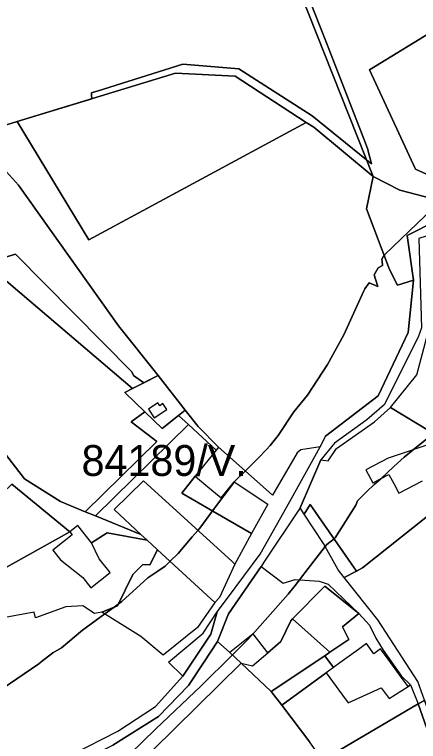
# Model space of a CAD drawing. Extents: x -477304 to -465429, y -1159113 to -1149210.
# Drawn here: x -472120.3 to -471924, y -1155719.1 to -1155366.1 of the extents above; entities that cross this region are included whole.
import ezdxf

# ---------------------------------------------------------------- set-up
doc = ezdxf.new("R2010")
doc.units = 0
for name, color, linetype in [('BPEJ_s', 7, 'Continuous'), ('orna_s', 7, 'Continuous'), ('PUPFL_s', 7, 'Continuous'), ('trav_porost_s', 7, 'Continuous'), ('voda_s', 7, 'Continuous'), ('zahrada_s', 7, 'Continuous')]:
    doc.layers.add(name, color=color, linetype=linetype)

msp = doc.modelspace()

# ---------------------------------------------------------------- linework, layer by layer
at = {"layer": 'BPEJ_s'}
for points in [[(-471980.91, -1155348.54), (-471968.66, -1155379.86), (-471949.64, -1155428.51), (-471949.19, -1155429.88), (-471948.8, -1155431.06), (-471947.76, -1155434.84), (-471946.72, -1155438.65), (-471949.27, -1155436.59), (-471975.57, -1155415.34), (-472011.26, -1155392.39), (-472038.46, -1155390.26), (-472080.11, -1155403.22), (-472081.93, -1155403.79), (-472082.91, -1155404.1), (-472082.87, -1155405.14), (-472082.8, -1155407.03), (-472119.05, -1155418.1), (-472140.39, -1155424.62), (-472118.36, -1155448.93), (-472069.72, -1155517.32), (-472050.58, -1155541.37), (-472057.43, -1155544.9), (-472062.47, -1155541.34), (-472063.32, -1155539.64), (-472119.84, -1155482.48), (-472134.08, -1155486.73)], [(-472134.08, -1155486.73), (-472119.84, -1155482.48), (-472063.32, -1155539.64), (-472062.47, -1155541.34), (-472057.43, -1155544.9), (-472050.58, -1155541.37), (-472069.72, -1155517.32), (-472118.36, -1155448.93), (-472140.39, -1155424.62), (-472119.05, -1155418.1), (-472082.8, -1155407.03), (-472082.87, -1155405.14), (-472082.91, -1155404.1), (-472081.93, -1155403.79), (-472080.11, -1155403.22), (-472038.46, -1155390.26), (-472011.26, -1155392.39), (-471975.57, -1155415.34), (-471949.27, -1155436.59), (-471946.72, -1155438.65), (-471947.76, -1155434.84), (-471948.8, -1155431.06), (-471949.19, -1155429.88), (-471949.64, -1155428.51), (-471968.66, -1155379.86), (-471980.91, -1155348.54)], [(-471800.06, -1155352.87), (-471817.06, -1155366.47), (-471823.43, -1155373.05), (-471833.6, -1155385.91), (-471839.13, -1155392.89), (-471852.21, -1155409.42), (-471854.03, -1155411.72), (-471865.5, -1155423.83), (-471872.73, -1155430.42), (-471874.43, -1155431.06), (-471878.25, -1155434.88), (-471890.15, -1155444.23), (-471900.08, -1155450.89), (-471901.66, -1155451.94), (-471908.85, -1155456.77), (-471909.9, -1155457.39), (-471920.75, -1155463.78), (-471940.3, -1155482.69), (-471940.62, -1155483.15), (-471941.08, -1155483.81), (-471941.78, -1155484.82)], [(-472033.9, -1155619.72), (-472031.21, -1155616.57), (-472029.75, -1155614.85), (-472024.02, -1155607.16), (-472013.6, -1155593.18), (-472013.5, -1155593.08), (-472008.14, -1155587.76), (-472006.39, -1155586.03), (-472003.23, -1155582.89), (-472001.69, -1155581.28), (-471998.07, -1155577.49), (-471996.1, -1155575.44), (-471992.14, -1155570.45), (-471984.49, -1155558.97), (-471977.91, -1155550.9), (-471968.13, -1155536.02), (-471960.27, -1155521.57), (-471950.51, -1155500.21), (-471950.1, -1155499.31), (-471947.9, -1155496.42), (-471943.72, -1155498.14), (-471944.8, -1155494.63), (-471945.49, -1155492.41), (-471943.52, -1155489.13), (-471941.39, -1155488.02), (-471941.57, -1155485.88), (-471941.78, -1155484.82), (-471941.08, -1155483.81), (-471940.62, -1155483.15), (-471940.3, -1155482.69), (-471920.75, -1155463.78)], [(-471941.78, -1155484.82), (-471941.57, -1155485.88), (-471941.39, -1155488.02), (-471943.52, -1155489.13), (-471945.49, -1155492.41), (-471944.8, -1155494.63), (-471943.72, -1155498.14), (-471947.9, -1155496.42), (-471950.1, -1155499.31), (-471950.51, -1155500.21), (-471960.27, -1155521.57), (-471968.13, -1155536.02), (-471977.91, -1155550.9), (-471984.49, -1155558.97), (-471992.14, -1155570.45), (-471996.1, -1155575.44), (-471998.07, -1155577.49), (-472001.69, -1155581.28), (-472003.23, -1155582.89), (-472006.39, -1155586.03), (-472008.14, -1155587.76), (-472013.5, -1155593.08), (-472013.6, -1155593.18), (-472024.02, -1155607.16), (-472029.75, -1155614.85), (-472031.21, -1155616.57), (-472033.9, -1155619.72), (-472040.8, -1155627.81), (-472044.73, -1155631.61), (-472045.95, -1155632.79), (-472047.17, -1155633.98), (-472051.17, -1155636.75), (-472055.46, -1155639.71), (-472068.21, -1155651.19), (-472069.91, -1155652.42), (-472071.89, -1155653.85), (-472074.2, -1155655.52), (-472076.43, -1155657.12), (-472087.33, -1155665), (-472097.53, -1155673.71), (-472101.78, -1155676.05), (-472107.32, -1155680.38), (-472108.58, -1155681.36), (-472136.63, -1155700.48)], [(-472070.55, -1155731.49), (-472051.72, -1155713.21), (-472029.65, -1155692.04), (-472014.47, -1155677.12), (-472007.83, -1155670.6), (-472004.72, -1155667.12), (-471987.3, -1155647.63), (-471983.95, -1155643.31), (-471981.87, -1155640.61), (-471979.71, -1155637.82), (-471979.19, -1155637.14), (-471969.33, -1155624.38), (-471968.56, -1155623.37), (-471965.01, -1155620.71), (-471964.45, -1155620.29), (-471954.42, -1155604.28), (-471953.68, -1155602.32), (-471951.65, -1155600.29), (-471949.22, -1155597.85), (-471945.43, -1155594.38), (-471942.34, -1155591.54), (-471935.87, -1155585.59), (-471930.95, -1155581.07), (-471926.47, -1155577.45), (-471919.9, -1155572.14)], [(-471919.9, -1155572.14), (-471926.47, -1155577.45), (-471930.95, -1155581.07), (-471935.87, -1155585.59), (-471942.34, -1155591.54), (-471945.43, -1155594.38), (-471949.22, -1155597.85), (-471951.65, -1155600.29), (-471953.68, -1155602.32), (-471954.42, -1155604.28), (-471964.45, -1155620.29), (-471965.01, -1155620.71), (-471968.56, -1155623.37), (-471969.33, -1155624.38), (-471979.19, -1155637.14)], [(-472169.64, -1155721.74), (-472162.97, -1155717.91), (-472153.04, -1155710.7), (-472145.98, -1155705.58), (-472144.58, -1155704.82), (-472143.9, -1155704.45), (-472136.63, -1155700.48), (-472108.58, -1155681.36), (-472107.32, -1155680.38), (-472101.78, -1155676.05), (-472097.53, -1155673.71), (-472087.33, -1155665), (-472076.43, -1155657.12), (-472074.2, -1155655.52), (-472071.89, -1155653.85), (-472069.91, -1155652.42), (-472068.21, -1155651.19), (-472055.46, -1155639.71), (-472051.17, -1155636.75), (-472047.17, -1155633.98), (-472045.95, -1155632.79), (-472044.73, -1155631.61), (-472040.8, -1155627.81), (-472033.9, -1155619.72)], [(-471979.19, -1155637.14), (-471979.71, -1155637.82), (-471981.87, -1155640.61), (-471983.95, -1155643.31), (-471987.3, -1155647.63), (-472004.72, -1155667.12), (-472007.83, -1155670.6), (-472014.47, -1155677.12), (-472029.65, -1155692.04), (-472051.72, -1155713.21), (-472070.55, -1155731.49)]]:
    msp.add_lwpolyline(points, dxfattribs=at)
at = {"layer": 'orna_s'}
for points in [[(-472010.17, -1155681.12), (-472004.58, -1155682.39), (-471997.22, -1155676.06), (-471990.8, -1155670.54), (-471986.08, -1155660.46), (-471985.18, -1155659.55), (-471966.99, -1155675.78), (-471969.54, -1155677.48), (-471995.5, -1155694.78)], [(-471965.23, -1155683.14), (-471968.76, -1155685.7), (-471990.46, -1155701.45), (-471995.5, -1155694.78), (-471969.54, -1155677.48)], [(-471963.29, -1155738.18), (-471970.56, -1155728.13), (-471924.18, -1155700.87), (-471905.34, -1155754.27), (-471881.66, -1155796.67), (-471873.39, -1155815.2), (-471917.17, -1155836.7), (-471942.48, -1155775.33), (-471960.1, -1155736.37)]]:
    msp.add_lwpolyline(points, close=True, dxfattribs=at)
at = {"layer": 'PUPFL_s'}
for points in [[(-471978.52, -1155418.44), (-472013.08, -1155396.02), (-472042.04, -1155394.59), (-472119.05, -1155418.1), (-472140.39, -1155424.62), (-472219.36, -1155337.48), (-472243.84, -1155329.66), (-472248.44, -1155321.6), (-472242.09, -1155309.1), (-472238.49, -1155308.73), (-472234.23, -1155308.29), (-472226.18, -1155307.46), (-472206.39, -1155305.48), (-472203.48, -1155305.23), (-472189.74, -1155304.42), (-472170.84, -1155303.3), (-472166.4, -1155302.97), (-472117.01, -1155299.35), (-472076.73, -1155296.25), (-472068.38, -1155295.6), (-472046.8, -1155293.92), (-472004.87, -1155296.39), (-471946.02, -1155444.8), (-471974.85, -1155420.81)], [(-471925.54, -1155341.33), (-471903.53, -1155365.92), (-471910.13, -1155369.93), (-471947.81, -1155392.86), (-471925.41, -1155441.19), (-471898.09, -1155453.56), (-471895.02, -1155457.66), (-471901.94, -1155459.49), (-471932.96, -1155451.3), (-471946.02, -1155444.8), (-472004.87, -1155296.39), (-471991.84, -1155296.54), (-471972, -1155296.45), (-471926.2, -1155295.14), (-471904.65, -1155294.79), (-471876.71, -1155295.3), (-471859.51, -1155320.16), (-471900.43, -1155305.78), (-471929.53, -1155317.48), (-471935.15, -1155319.74)], [(-472243.84, -1155329.66), (-472219.36, -1155337.48), (-472140.39, -1155424.62), (-472118.36, -1155448.93), (-472069.72, -1155517.32), (-472050.58, -1155541.37), (-472062.99, -1155547.77), (-472132.09, -1155488.99), (-472177.93, -1155504.08), (-472224.55, -1155443.11), (-472273.5, -1155358.25)], [(-471934.24, -1155497.43), (-471938.06, -1155489.92), (-471949.18, -1155460.49), (-471946.02, -1155444.8), (-471932.96, -1155451.3), (-471901.94, -1155459.49), (-471929.41, -1155473.44), (-471926.37, -1155495.04)], [(-472053.12, -1155723.31), (-472097.64, -1155744.21), (-472107.43, -1155738.17), (-472072.5, -1155720.84), (-472050.3, -1155706.95), (-472035.78, -1155691.85), (-472028.08, -1155680.4), (-472021.59, -1155670.5), (-472015.74, -1155675.94), (-472010.17, -1155681.12)]]:
    msp.add_lwpolyline(points, close=True, dxfattribs=at)
at = {"layer": 'trav_porost_s'}
for points in [[(-471863.45, -1155410.1), (-471906.37, -1155442.49), (-471898.09, -1155453.56), (-471925.41, -1155441.19), (-471947.81, -1155392.86), (-471910.13, -1155369.93), (-471882.73, -1155399.76), (-471877.99, -1155395.6)], [(-471978.52, -1155418.44), (-472084.21, -1155475.55), (-472119.05, -1155418.1), (-472042.04, -1155394.59), (-472013.08, -1155396.02)], [(-472069.72, -1155517.32), (-472118.36, -1155448.93), (-472140.39, -1155424.62), (-472119.05, -1155418.1), (-472084.21, -1155475.55), (-471978.52, -1155418.44), (-471974.85, -1155420.81), (-471946.02, -1155444.8), (-471949.18, -1155460.49), (-471938.06, -1155489.92), (-471934.24, -1155497.43), (-471926.37, -1155495.04), (-471928.9, -1155520.44), (-471943.64, -1155551.32), (-471969.11, -1155570.76), (-471971.77, -1155576.03), (-471981.08, -1155577.52), (-471982.92, -1155579), (-471994.89, -1155599.53), (-471999.43, -1155595.49), (-472021.15, -1155576.2), (-472031.03, -1155566.18), (-472037.31, -1155558.21), (-472050.58, -1155541.37)], [(-472098.06, -1155602.61), (-472115.42, -1155591.6), (-472136.4, -1155564.66), (-472156.53, -1155541.43), (-472155.34, -1155533.52), (-472177.93, -1155504.08), (-472132.09, -1155488.99), (-472062.99, -1155547.77), (-472066.7, -1155549.68), (-472057.01, -1155559.02), (-472063.66, -1155563.86), (-472051.18, -1155573.49), (-472085.95, -1155607.53)], [(-471919.93, -1155522.83), (-471888.2, -1155552.55), (-471869.3, -1155570.26), (-471874.19, -1155572.79), (-471880.05, -1155565.8), (-471885.18, -1155564.45), (-471899.98, -1155565.27), (-471914.15, -1155570.68), (-471918.23, -1155568.5), (-471937.53, -1155556.87), (-471924.8, -1155541.1)], [(-472062.99, -1155547.77), (-472050.58, -1155541.37), (-472037.31, -1155558.21), (-472040.65, -1155560.84), (-472048.62, -1155567.11), (-472057.01, -1155559.02), (-472066.7, -1155549.68)], [(-472048.25, -1155555.04), (-472049.76, -1155556.04), (-472050.65, -1155554.7), (-472055.26, -1155557.75), (-472052.49, -1155561.95), (-472046.36, -1155557.9)], [(-472081.02, -1155609.54), (-472085.95, -1155607.53), (-472051.18, -1155573.49), (-472063.66, -1155563.86), (-472057.01, -1155559.02), (-472048.62, -1155567.11), (-472040.65, -1155560.84), (-472035.82, -1155565.24)], [(-472031.03, -1155566.18), (-472021.15, -1155576.2), (-472022.26, -1155577.58), (-472035.82, -1155565.24), (-472040.65, -1155560.84), (-472037.31, -1155558.21)], [(-472058.92, -1155618.52), (-472081.02, -1155609.54), (-472035.82, -1155565.24), (-472022.26, -1155577.58), (-472032.48, -1155590.31), (-472039.04, -1155598.48), (-472023.89, -1155607.24), (-472005.07, -1155618.13), (-472013.19, -1155632.97), (-472014.52, -1155631.76), (-472057.68, -1155592.5), (-472071.97, -1155606.49)], [(-472020.68, -1155649.16), (-472022.99, -1155651.66), (-472028.87, -1155646.24), (-472050.81, -1155626), (-472055.84, -1155621.36), (-472058.92, -1155618.52), (-472071.97, -1155606.49), (-472057.68, -1155592.5), (-472014.52, -1155631.76), (-472013.19, -1155632.97)], [(-472173.08, -1155640.92), (-472196.64, -1155638.72), (-472220.23, -1155615.89), (-472211.86, -1155610.38), (-472188.43, -1155633.67), (-472160.77, -1155639.13), (-472157.17, -1155640.42), (-472151.15, -1155642.59), (-472125.43, -1155628.53), (-472129.98, -1155613.25), (-472134.51, -1155606.36), (-472121.61, -1155594.1), (-472093.43, -1155617.25), (-472146.39, -1155646.68)], [(-471859.76, -1155700.11), (-471870.33, -1155705.64), (-471878.8, -1155713.38), (-471860.1, -1155746.65), (-471895.47, -1155764.33), (-471902.27, -1155752.41), (-471921.07, -1155699.04), (-471924.24, -1155689.99), (-471943.72, -1155660.03), (-471960.02, -1155639.53), (-471954.16, -1155636.38), (-471951.2, -1155634.78), (-471907.71, -1155600.3), (-471882.13, -1155630.97), (-471869.24, -1155640.55), (-471861.67, -1155670.03), (-471858.42, -1155683.15)], [(-471954.16, -1155636.38), (-471960.02, -1155639.53), (-471963.05, -1155635.71), (-471970.12, -1155622.96), (-471979.5, -1155608.64), (-471976.6, -1155603.99)], [(-472062.76, -1155638.04), (-472057.91, -1155633.21), (-472054.52, -1155633.37), (-472050.81, -1155626), (-472028.87, -1155646.24), (-472022.99, -1155651.66), (-472031.37, -1155663.79), (-472048.03, -1155677.17), (-472058.91, -1155668.07), (-472077.81, -1155656.26), (-472070.3, -1155653.2)], [(-471985.18, -1155659.55), (-471986.08, -1155660.46), (-471990.8, -1155670.54), (-471997.22, -1155676.06), (-472004.39, -1155666.86), (-472015.74, -1155675.94), (-472021.59, -1155670.5), (-472016.38, -1155657.19), (-472000.47, -1155634.07), (-471989.76, -1155642.15), (-471983.88, -1155640.49), (-471972.26, -1155641.2), (-471967.93, -1155642.72), (-471952.94, -1155656.89), (-471969.52, -1155643.65)], [(-471960.91, -1155663.38), (-471957.74, -1155669.62), (-471966.99, -1155675.78), (-471985.18, -1155659.55), (-471969.52, -1155643.65), (-471952.94, -1155656.89)], [(-472038.49, -1155687.31), (-472045.4, -1155680.52), (-472028.7, -1155666.48), (-472021.75, -1155656.1), (-472024.91, -1155666.96)], [(-471947.72, -1155662.57), (-471944.74, -1155669), (-471941.21, -1155674.75), (-471932.16, -1155687.43), (-471927.8, -1155691.67), (-471929.03, -1155692.45), (-471933.22, -1155686.68), (-471938.69, -1155679.16), (-471942.35, -1155674.11), (-471945.64, -1155676.5), (-471949.25, -1155671.53), (-471953.17, -1155674.38), (-471962.23, -1155680.96), (-471965.23, -1155683.14), (-471969.54, -1155677.48), (-471966.99, -1155675.78), (-471957.74, -1155669.62), (-471960.91, -1155663.38), (-471952.94, -1155656.89)], [(-471976.83, -1155719.46), (-471990.46, -1155701.45), (-471968.76, -1155685.7), (-471960.87, -1155696.59), (-471958.14, -1155700.36), (-471942.03, -1155693.09), (-471938.24, -1155698.29), (-471929.03, -1155692.45), (-471927.8, -1155691.67), (-471924.18, -1155700.87), (-471970.56, -1155728.13)], [(-471902.27, -1155752.41), (-471895.47, -1155764.33), (-471862.77, -1155823.09), (-471824.9, -1155847.82), (-471739.9, -1155909.54), (-471742.47, -1155916.43), (-471827.84, -1155849.34), (-471868.73, -1155825.49), (-471873.39, -1155815.2), (-471881.66, -1155796.67), (-471905.34, -1155754.27), (-471924.18, -1155700.87), (-471921.07, -1155699.04)]]:
    msp.add_lwpolyline(points, close=True, dxfattribs=at)
for points in [[(-471907.71, -1155600.3), (-471951.2, -1155634.78), (-471954.16, -1155636.38), (-471976.6, -1155603.99), (-471979.5, -1155608.64), (-471981.43, -1155605.69), (-471971.35, -1155582.39), (-471967.88, -1155582.83), (-471963.8, -1155576.84), (-471945.29, -1155563.87), (-471937.53, -1155556.87), (-471918.23, -1155568.5)], [(-472136.4, -1155564.66), (-472115.42, -1155591.6), (-472098.06, -1155602.61), (-472085.95, -1155607.53), (-472081.02, -1155609.54), (-472058.92, -1155618.52), (-472055.84, -1155621.36), (-472075.24, -1155617.75), (-472082.91, -1155622.59), (-472089.49, -1155614.17), (-472093.43, -1155617.25), (-472121.61, -1155594.1)], [(-471913.99, -1155573.24), (-471938.66, -1155581.57), (-471949.51, -1155587.19), (-471946.21, -1155593.56), (-471938.35, -1155589.45), (-471935.99, -1155593.89), (-471933.5, -1155598.57), (-471922.04, -1155592.46)], [(-472146.39, -1155646.68), (-472093.43, -1155617.25), (-472092.26, -1155618.75), (-472101.71, -1155626.14), (-472098.02, -1155630.86), (-472087.11, -1155639.54), (-472083.19, -1155644.49), (-472073.86, -1155637.09), (-472079.13, -1155630.44), (-472082.91, -1155622.59), (-472075.24, -1155617.75), (-472055.84, -1155621.36), (-472050.81, -1155626), (-472054.52, -1155633.37), (-472057.91, -1155633.21), (-472062.76, -1155638.04), (-472070.3, -1155653.2), (-472077.81, -1155656.26), (-472081.38, -1155656.91), (-472087.09, -1155653.16), (-472095.4, -1155653.69), (-472110.18, -1155659.12), (-472110.74, -1155656.37), (-472128.63, -1155659.51)], [(-472053.12, -1155723.31), (-472010.17, -1155681.12), (-471995.5, -1155694.78), (-471990.46, -1155701.45), (-471976.83, -1155719.46)]]:
    msp.add_lwpolyline(points, dxfattribs=at)
at = {"layer": 'voda_s'}
for points in [[(-471787.62, -1155362.99), (-471796.24, -1155379.44), (-471803.98, -1155395.07), (-471807.65, -1155407.11), (-471823.25, -1155425.15), (-471854.87, -1155441.45), (-471877.68, -1155458.73), (-471898.78, -1155466.87), (-471923.75, -1155474.87), (-471922.43, -1155518.27), (-471924.12, -1155522.69), (-471940.6, -1155555.69), (-471949.02, -1155562.96), (-471964.78, -1155574.2), (-471971.35, -1155582.39), (-471981.43, -1155605.69), (-471999.11, -1155632.04), (-472000.47, -1155634.07), (-472016.38, -1155657.19), (-472021.59, -1155670.5), (-472028.08, -1155680.4), (-472035.78, -1155691.85), (-472050.3, -1155706.95), (-472072.5, -1155720.84)], [(-472092.32, -1155725.49), (-472070.16, -1155714.09), (-472051.81, -1155702.18), (-472038.49, -1155687.31), (-472024.91, -1155666.96), (-472021.75, -1155656.1), (-472016.74, -1155649.59), (-472000.98, -1155628.09), (-471986.51, -1155602.63), (-471974.33, -1155580.64), (-471971.77, -1155576.03), (-471969.11, -1155570.76), (-471943.64, -1155551.32), (-471928.9, -1155520.44), (-471926.37, -1155495.04), (-471929.41, -1155473.44), (-471901.94, -1155459.49), (-471895.02, -1155457.66)]]:
    msp.add_lwpolyline(points, dxfattribs=at)
at = {"layer": 'zahrada_s'}
msp.add_lwpolyline([(-472027.3, -1155594.56), (-472019.8, -1155600.71), (-472013.52, -1155593.06), (-471997.23, -1155603.81), (-472005.07, -1155618.13), (-472023.89, -1155607.24), (-472039.04, -1155598.48), (-472032.48, -1155590.31)], close=True, dxfattribs=at)

# ---------------------------------------------------------------- texts
at = {"layer": 'BPEJ_s'}
msp.add_text('84189/V.', height=15, dxfattribs=at).set_placement((-472087.74, -1155590.15))

doc.saveas('drawing.dxf')
